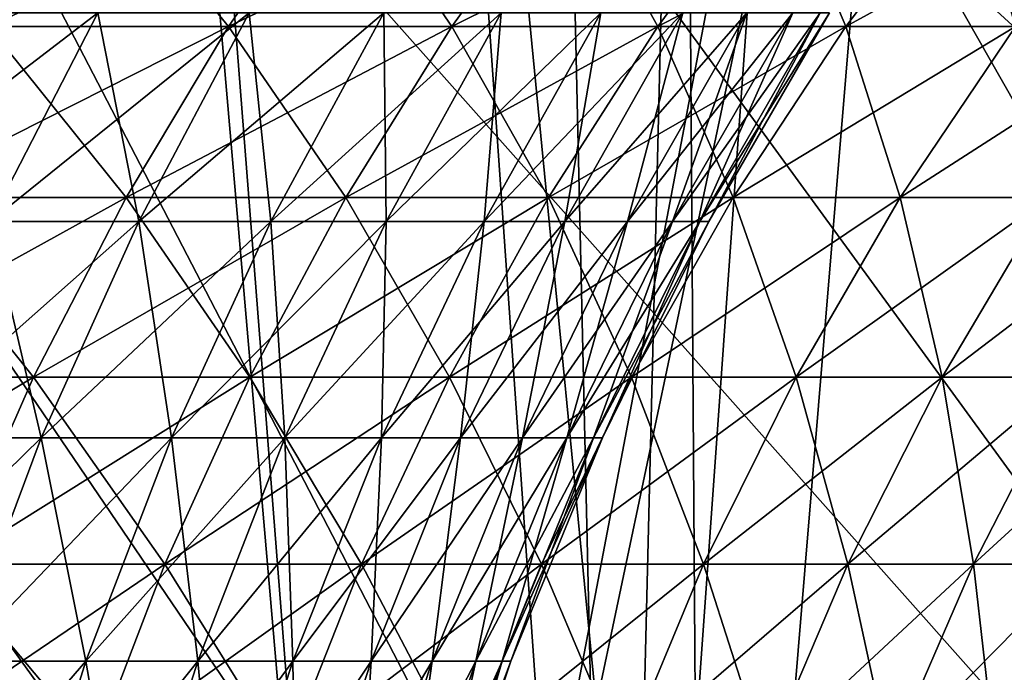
# Model space of a CAD drawing. Header units: millimetres. Extents: x -168 to 168, y -59 to 34.
# Tile 321 of 494: x 30 to 35, y -18 to -15. Entities that reach past the tile are written whole.
import ezdxf

# ---------------------------------------------------------------- set-up
doc = ezdxf.new("R2010")
doc.units = ezdxf.units.MM
doc.header["$LTSCALE"] = 33.374815
for name, color, linetype in [('2', 7, 'CONTINUOUS'), ('23', 7, 'CONTINUOUS'), ('24', 7, 'CONTINUOUS'), ('25', 7, 'CONTINUOUS'), ('26', 7, 'CONTINUOUS'), ('3', 7, 'CONTINUOUS'), ('33', 7, 'CONTINUOUS'), ('34', 7, 'CONTINUOUS'), ('37', 7, 'CONTINUOUS'), ('38', 7, 'CONTINUOUS'), ('8', 7, 'CONTINUOUS')]:
    doc.layers.add(name, color=color, linetype=linetype)

msp = doc.modelspace()

# ---------------------------------------------------------------- linework, layer by layer
at = {"layer": '2', "color": 7, "linetype": 'Continuous', "true_color": 0xf5f5f5}
for points in [[(25.3167, -4.9554, 159.8435), (30.325, -4.9554, 158.9694), (26.8032, -23.5022, 159.7651), (25.3167, -4.9554, 159.8435)], [(26.8032, -23.5022, 159.7651), (30.325, -4.9554, 158.9694), (31.776, -23.5022, 158.8508), (26.8032, -23.5022, 159.7651)], [(30.325, -4.9554, 158.9694), (35.3034, -4.9554, 157.9384), (31.776, -23.5022, 158.8508), (30.325, -4.9554, 158.9694)], [(31.776, -23.5022, 158.8508), (35.3034, -4.9554, 157.9384), (36.7179, -23.5022, 157.7818), (31.776, -23.5022, 158.8508)]]:
    msp.add_3dface(points, dxfattribs=at)
at = {"layer": '23', "color": 3, "linetype": 'Continuous'}
for points in [[(29.1435, -14.1532, -25.6135), (30.4234, -14.1532, -24.0793), (28.6371, -14.9477, -25.1684), (29.1435, -14.1532, -25.6135)], [(28.6371, -14.9477, -25.1684), (30.4234, -14.1532, -24.0793), (29.8947, -14.9477, -23.6609), (28.6371, -14.9477, -25.1684)], [(30.4234, -14.1532, -24.0793), (31.6227, -14.1532, -22.4812), (29.8947, -14.9477, -23.6609), (30.4234, -14.1532, -24.0793)], [(29.8947, -14.9477, -23.6609), (31.6227, -14.1532, -22.4812), (31.0731, -14.9477, -22.0905), (29.8947, -14.9477, -23.6609)], [(31.0731, -14.9477, -22.0905), (32.738, -14.1532, -20.8235), (32.1691, -14.9477, -20.4617), (31.0731, -14.9477, -22.0905)], [(31.6227, -14.1532, -22.4812), (32.738, -14.1532, -20.8235), (31.0731, -14.9477, -22.0905), (31.6227, -14.1532, -22.4812)], [(32.1691, -14.9477, -20.4617), (33.7666, -14.1532, -19.1106), (33.1798, -14.9477, -18.7785), (32.1691, -14.9477, -20.4617)], [(32.738, -14.1532, -20.8235), (33.7666, -14.1532, -19.1106), (32.1691, -14.9477, -20.4617), (32.738, -14.1532, -20.8235)], [(33.1798, -14.9477, -18.7785), (34.7056, -14.1532, -17.347), (34.1025, -14.9477, -17.0455), (33.1798, -14.9477, -18.7785)], [(33.7666, -14.1532, -19.1106), (34.7056, -14.1532, -17.347), (33.1798, -14.9477, -18.7785), (33.7666, -14.1532, -19.1106)], [(34.1025, -14.9477, -17.0455), (35.5526, -14.1532, -15.5374), (34.9348, -14.9477, -15.2674), (34.1025, -14.9477, -17.0455)], [(34.7056, -14.1532, -17.347), (35.5526, -14.1532, -15.5374), (34.1025, -14.9477, -17.0455), (34.7056, -14.1532, -17.347)], [(29.4106, -15.7872, -23.2777), (31.0731, -14.9477, -22.0905), (30.5699, -15.7872, -21.7328), (29.4106, -15.7872, -23.2777)], [(29.8947, -14.9477, -23.6609), (31.0731, -14.9477, -22.0905), (29.4106, -15.7872, -23.2777), (29.8947, -14.9477, -23.6609)], [(30.5699, -15.7872, -21.7328), (32.1691, -14.9477, -20.4617), (31.6481, -15.7872, -20.1303), (30.5699, -15.7872, -21.7328)], [(31.0731, -14.9477, -22.0905), (32.1691, -14.9477, -20.4617), (30.5699, -15.7872, -21.7328), (31.0731, -14.9477, -22.0905)], [(31.6481, -15.7872, -20.1303), (33.1798, -14.9477, -18.7785), (32.6424, -15.7872, -18.4744), (31.6481, -15.7872, -20.1303)], [(32.1691, -14.9477, -20.4617), (33.1798, -14.9477, -18.7785), (31.6481, -15.7872, -20.1303), (32.1691, -14.9477, -20.4617)], [(32.6424, -15.7872, -18.4744), (34.1025, -14.9477, -17.0455), (33.5502, -15.7872, -16.7695), (32.6424, -15.7872, -18.4744)], [(33.1798, -14.9477, -18.7785), (34.1025, -14.9477, -17.0455), (32.6424, -15.7872, -18.4744), (33.1798, -14.9477, -18.7785)], [(34.1025, -14.9477, -17.0455), (34.9348, -14.9477, -15.2674), (33.5502, -15.7872, -16.7695), (34.1025, -14.9477, -17.0455)], [(33.5502, -15.7872, -16.7695), (34.9348, -14.9477, -15.2674), (34.369, -15.7872, -15.0201), (33.5502, -15.7872, -16.7695)], [(34.9348, -14.9477, -15.2674), (35.6744, -14.9477, -13.4487), (34.369, -15.7872, -15.0201), (34.9348, -14.9477, -15.2674)], [(34.369, -15.7872, -15.0201), (35.6744, -14.9477, -13.4487), (35.0966, -15.7872, -13.2309), (34.369, -15.7872, -15.0201)], [(28.9733, -16.6674, -22.9316), (30.5699, -15.7872, -21.7328), (30.1153, -16.6674, -21.4096), (28.9733, -16.6674, -22.9316)], [(29.4106, -15.7872, -23.2777), (30.5699, -15.7872, -21.7328), (28.9733, -16.6674, -22.9316), (29.4106, -15.7872, -23.2777)], [(30.1153, -16.6674, -21.4096), (31.6481, -15.7872, -20.1303), (31.1776, -16.6674, -19.831), (30.1153, -16.6674, -21.4096)], [(30.5699, -15.7872, -21.7328), (31.6481, -15.7872, -20.1303), (30.1153, -16.6674, -21.4096), (30.5699, -15.7872, -21.7328)], [(31.6481, -15.7872, -20.1303), (32.6424, -15.7872, -18.4744), (31.1776, -16.6674, -19.831), (31.6481, -15.7872, -20.1303)], [(31.1776, -16.6674, -19.831), (32.6424, -15.7872, -18.4744), (32.1571, -16.6674, -18.1997), (31.1776, -16.6674, -19.831)], [(32.6424, -15.7872, -18.4744), (33.5502, -15.7872, -16.7695), (32.1571, -16.6674, -18.1997), (32.6424, -15.7872, -18.4744)], [(32.1571, -16.6674, -18.1997), (33.5502, -15.7872, -16.7695), (33.0513, -16.6674, -16.5201), (32.1571, -16.6674, -18.1997)], [(33.0513, -16.6674, -16.5201), (34.369, -15.7872, -15.0201), (33.858, -16.6674, -14.7968), (33.0513, -16.6674, -16.5201)], [(33.5502, -15.7872, -16.7695), (34.369, -15.7872, -15.0201), (33.0513, -16.6674, -16.5201), (33.5502, -15.7872, -16.7695)], [(33.858, -16.6674, -14.7968), (35.0966, -15.7872, -13.2309), (34.5748, -16.6674, -13.0342), (33.858, -16.6674, -14.7968)], [(34.369, -15.7872, -15.0201), (35.0966, -15.7872, -13.2309), (33.858, -16.6674, -14.7968), (34.369, -15.7872, -15.0201)], [(34.5748, -16.6674, -13.0342), (35.7312, -15.7872, -11.4067), (35.1999, -16.6674, -11.2371), (34.5748, -16.6674, -13.0342)], [(35.0966, -15.7872, -13.2309), (35.7312, -15.7872, -11.4067), (34.5748, -16.6674, -13.0342), (35.0966, -15.7872, -13.2309)], [(28.585, -17.5843, -22.6242), (30.1153, -16.6674, -21.4096), (29.7117, -17.5843, -21.1227), (28.585, -17.5843, -22.6242)], [(28.9733, -16.6674, -22.9316), (30.1153, -16.6674, -21.4096), (28.585, -17.5843, -22.6242), (28.9733, -16.6674, -22.9316)], [(29.7117, -17.5843, -21.1227), (31.1776, -16.6674, -19.831), (30.7597, -17.5843, -19.5652), (29.7117, -17.5843, -21.1227)], [(30.1153, -16.6674, -21.4096), (31.1776, -16.6674, -19.831), (29.7117, -17.5843, -21.1227), (30.1153, -16.6674, -21.4096)], [(30.7597, -17.5843, -19.5652), (32.1571, -16.6674, -18.1997), (31.7261, -17.5843, -17.9558), (30.7597, -17.5843, -19.5652)], [(31.1776, -16.6674, -19.831), (32.1571, -16.6674, -18.1997), (30.7597, -17.5843, -19.5652), (31.1776, -16.6674, -19.831)], [(31.7261, -17.5843, -17.9558), (33.0513, -16.6674, -16.5201), (32.6084, -17.5843, -16.2987), (31.7261, -17.5843, -17.9558)], [(32.1571, -16.6674, -18.1997), (33.0513, -16.6674, -16.5201), (31.7261, -17.5843, -17.9558), (32.1571, -16.6674, -18.1997)], [(32.6084, -17.5843, -16.2987), (33.858, -16.6674, -14.7968), (33.4042, -17.5843, -14.5985), (32.6084, -17.5843, -16.2987)], [(33.0513, -16.6674, -16.5201), (33.858, -16.6674, -14.7968), (32.6084, -17.5843, -16.2987), (33.0513, -16.6674, -16.5201)], [(33.4042, -17.5843, -14.5985), (34.5748, -16.6674, -13.0342), (34.1114, -17.5843, -12.8595), (33.4042, -17.5843, -14.5985)], [(33.858, -16.6674, -14.7968), (34.5748, -16.6674, -13.0342), (33.4042, -17.5843, -14.5985), (33.858, -16.6674, -14.7968)], [(34.1114, -17.5843, -12.8595), (35.1999, -16.6674, -11.2371), (34.7282, -17.5843, -11.0865), (34.1114, -17.5843, -12.8595)], [(34.5748, -16.6674, -13.0342), (35.1999, -16.6674, -11.2371), (34.1114, -17.5843, -12.8595), (34.5748, -16.6674, -13.0342)], [(34.7282, -17.5843, -11.0865), (35.7317, -16.6674, -9.4101), (35.2528, -17.5843, -9.284), (34.7282, -17.5843, -11.0865)], [(35.1999, -16.6674, -11.2371), (35.7317, -16.6674, -9.4101), (34.7282, -17.5843, -11.0865), (35.1999, -16.6674, -11.2371)], [(29.361, -18.5334, -20.8733), (30.7597, -17.5843, -19.5652), (30.3966, -18.5334, -19.3342), (29.361, -18.5334, -20.8733)], [(29.7117, -17.5843, -21.1227), (30.7597, -17.5843, -19.5652), (29.361, -18.5334, -20.8733), (29.7117, -17.5843, -21.1227)], [(30.3966, -18.5334, -19.3342), (31.7261, -17.5843, -17.9558), (31.3516, -18.5334, -17.7438), (30.3966, -18.5334, -19.3342)], [(30.7597, -17.5843, -19.5652), (31.7261, -17.5843, -17.9558), (30.3966, -18.5334, -19.3342), (30.7597, -17.5843, -19.5652)], [(31.3516, -18.5334, -17.7438), (32.6084, -17.5843, -16.2987), (32.2234, -18.5334, -16.1063), (31.3516, -18.5334, -17.7438)], [(31.7261, -17.5843, -17.9558), (32.6084, -17.5843, -16.2987), (31.3516, -18.5334, -17.7438), (31.7261, -17.5843, -17.9558)], [(32.2234, -18.5334, -16.1063), (33.4042, -17.5843, -14.5985), (33.0098, -18.5334, -14.4261), (32.2234, -18.5334, -16.1063)], [(32.6084, -17.5843, -16.2987), (33.4042, -17.5843, -14.5985), (32.2234, -18.5334, -16.1063), (32.6084, -17.5843, -16.2987)], [(33.0098, -18.5334, -14.4261), (34.1114, -17.5843, -12.8595), (33.7087, -18.5334, -12.7077), (33.0098, -18.5334, -14.4261)], [(33.4042, -17.5843, -14.5985), (34.1114, -17.5843, -12.8595), (33.0098, -18.5334, -14.4261), (33.4042, -17.5843, -14.5985)], [(33.7087, -18.5334, -12.7077), (34.7282, -17.5843, -11.0865), (34.3182, -18.5334, -10.9556), (33.7087, -18.5334, -12.7077)], [(34.1114, -17.5843, -12.8595), (34.7282, -17.5843, -11.0865), (33.7087, -18.5334, -12.7077), (34.1114, -17.5843, -12.8595)], [(34.3182, -18.5334, -10.9556), (35.2528, -17.5843, -9.284), (34.8367, -18.5334, -9.1744), (34.3182, -18.5334, -10.9556)], [(34.7282, -17.5843, -11.0865), (35.2528, -17.5843, -9.284), (34.3182, -18.5334, -10.9556), (34.7282, -17.5843, -11.0865)], [(34.8367, -18.5334, -9.1744), (35.684, -17.5843, -7.4569), (35.2627, -18.5334, -7.3689), (34.8367, -18.5334, -9.1744)], [(35.2528, -17.5843, -9.284), (35.684, -17.5843, -7.4569), (34.8367, -18.5334, -9.1744), (35.2528, -17.5843, -9.284)]]:
    msp.add_3dface(points, dxfattribs=at)
at = {"layer": '24', "color": 3, "linetype": 'Continuous'}
for points in [[(30.4234, -14.1532, 24.0793), (29.1435, -14.1532, 25.6135), (29.8947, -14.9477, 23.6609), (30.4234, -14.1532, 24.0793)], [(31.0731, -14.9477, 22.0905), (30.4234, -14.1532, 24.0793), (29.8947, -14.9477, 23.6609), (31.0731, -14.9477, 22.0905)], [(31.6227, -14.1532, 22.4812), (30.4234, -14.1532, 24.0793), (31.0731, -14.9477, 22.0905), (31.6227, -14.1532, 22.4812)], [(32.1691, -14.9477, 20.4617), (31.6227, -14.1532, 22.4812), (31.0731, -14.9477, 22.0905), (32.1691, -14.9477, 20.4617)], [(32.738, -14.1532, 20.8235), (31.6227, -14.1532, 22.4812), (32.1691, -14.9477, 20.4617), (32.738, -14.1532, 20.8235)], [(33.1798, -14.9477, 18.7785), (32.738, -14.1532, 20.8235), (32.1691, -14.9477, 20.4617), (33.1798, -14.9477, 18.7785)], [(33.7666, -14.1532, 19.1106), (32.738, -14.1532, 20.8235), (33.1798, -14.9477, 18.7785), (33.7666, -14.1532, 19.1106)], [(34.1025, -14.9477, 17.0455), (33.7666, -14.1532, 19.1106), (33.1798, -14.9477, 18.7785), (34.1025, -14.9477, 17.0455)], [(34.7056, -14.1532, 17.347), (33.7666, -14.1532, 19.1106), (34.1025, -14.9477, 17.0455), (34.7056, -14.1532, 17.347)], [(34.9348, -14.9477, 15.2674), (34.7056, -14.1532, 17.347), (34.1025, -14.9477, 17.0455), (34.9348, -14.9477, 15.2674)], [(35.5526, -14.1532, 15.5374), (34.7056, -14.1532, 17.347), (34.9348, -14.9477, 15.2674), (35.5526, -14.1532, 15.5374)], [(30.5699, -15.7872, 21.7328), (29.8947, -14.9477, 23.6609), (29.4106, -15.7872, 23.2777), (30.5699, -15.7872, 21.7328)], [(31.0731, -14.9477, 22.0905), (29.8947, -14.9477, 23.6609), (30.5699, -15.7872, 21.7328), (31.0731, -14.9477, 22.0905)], [(31.6481, -15.7872, 20.1303), (31.0731, -14.9477, 22.0905), (30.5699, -15.7872, 21.7328), (31.6481, -15.7872, 20.1303)], [(32.1691, -14.9477, 20.4617), (31.0731, -14.9477, 22.0905), (31.6481, -15.7872, 20.1303), (32.1691, -14.9477, 20.4617)], [(32.6424, -15.7872, 18.4744), (32.1691, -14.9477, 20.4617), (31.6481, -15.7872, 20.1303), (32.6424, -15.7872, 18.4744)], [(33.1798, -14.9477, 18.7785), (32.1691, -14.9477, 20.4617), (32.6424, -15.7872, 18.4744), (33.1798, -14.9477, 18.7785)], [(33.5502, -15.7872, 16.7695), (33.1798, -14.9477, 18.7785), (32.6424, -15.7872, 18.4744), (33.5502, -15.7872, 16.7695)], [(34.1025, -14.9477, 17.0455), (33.1798, -14.9477, 18.7785), (33.5502, -15.7872, 16.7695), (34.1025, -14.9477, 17.0455)], [(34.369, -15.7872, 15.0201), (34.1025, -14.9477, 17.0455), (33.5502, -15.7872, 16.7695), (34.369, -15.7872, 15.0201)], [(34.9348, -14.9477, 15.2674), (34.1025, -14.9477, 17.0455), (34.369, -15.7872, 15.0201), (34.9348, -14.9477, 15.2674)], [(35.0966, -15.7872, 13.2309), (34.9348, -14.9477, 15.2674), (34.369, -15.7872, 15.0201), (35.0966, -15.7872, 13.2309)], [(30.1153, -16.6674, 21.4096), (29.4106, -15.7872, 23.2777), (28.9733, -16.6674, 22.9316), (30.1153, -16.6674, 21.4096)], [(30.5699, -15.7872, 21.7328), (29.4106, -15.7872, 23.2777), (30.1153, -16.6674, 21.4096), (30.5699, -15.7872, 21.7328)], [(31.1776, -16.6674, 19.831), (30.5699, -15.7872, 21.7328), (30.1153, -16.6674, 21.4096), (31.1776, -16.6674, 19.831)], [(31.6481, -15.7872, 20.1303), (30.5699, -15.7872, 21.7328), (31.1776, -16.6674, 19.831), (31.6481, -15.7872, 20.1303)], [(32.1571, -16.6674, 18.1997), (31.6481, -15.7872, 20.1303), (31.1776, -16.6674, 19.831), (32.1571, -16.6674, 18.1997)], [(32.6424, -15.7872, 18.4744), (31.6481, -15.7872, 20.1303), (32.1571, -16.6674, 18.1997), (32.6424, -15.7872, 18.4744)], [(33.0513, -16.6674, 16.5201), (32.6424, -15.7872, 18.4744), (32.1571, -16.6674, 18.1997), (33.0513, -16.6674, 16.5201)], [(33.5502, -15.7872, 16.7695), (32.6424, -15.7872, 18.4744), (33.0513, -16.6674, 16.5201), (33.5502, -15.7872, 16.7695)], [(33.858, -16.6674, 14.7968), (33.5502, -15.7872, 16.7695), (33.0513, -16.6674, 16.5201), (33.858, -16.6674, 14.7968)], [(34.369, -15.7872, 15.0201), (33.5502, -15.7872, 16.7695), (33.858, -16.6674, 14.7968), (34.369, -15.7872, 15.0201)], [(34.5748, -16.6674, 13.0342), (34.369, -15.7872, 15.0201), (33.858, -16.6674, 14.7968), (34.5748, -16.6674, 13.0342)], [(35.0966, -15.7872, 13.2309), (34.369, -15.7872, 15.0201), (34.5748, -16.6674, 13.0342), (35.0966, -15.7872, 13.2309)], [(35.1999, -16.6674, 11.2371), (35.0966, -15.7872, 13.2309), (34.5748, -16.6674, 13.0342), (35.1999, -16.6674, 11.2371)], [(30.1153, -16.6674, 21.4096), (28.9733, -16.6674, 22.9316), (29.7117, -17.5843, 21.1227), (30.1153, -16.6674, 21.4096)], [(30.7597, -17.5843, 19.5652), (30.1153, -16.6674, 21.4096), (29.7117, -17.5843, 21.1227), (30.7597, -17.5843, 19.5652)], [(31.1776, -16.6674, 19.831), (30.1153, -16.6674, 21.4096), (30.7597, -17.5843, 19.5652), (31.1776, -16.6674, 19.831)], [(31.7261, -17.5843, 17.9558), (31.1776, -16.6674, 19.831), (30.7597, -17.5843, 19.5652), (31.7261, -17.5843, 17.9558)], [(32.1571, -16.6674, 18.1997), (31.1776, -16.6674, 19.831), (31.7261, -17.5843, 17.9558), (32.1571, -16.6674, 18.1997)], [(32.6084, -17.5843, 16.2987), (32.1571, -16.6674, 18.1997), (31.7261, -17.5843, 17.9558), (32.6084, -17.5843, 16.2987)], [(33.0513, -16.6674, 16.5201), (32.1571, -16.6674, 18.1997), (32.6084, -17.5843, 16.2987), (33.0513, -16.6674, 16.5201)], [(33.4042, -17.5843, 14.5985), (33.0513, -16.6674, 16.5201), (32.6084, -17.5843, 16.2987), (33.4042, -17.5843, 14.5985)], [(33.858, -16.6674, 14.7968), (33.0513, -16.6674, 16.5201), (33.4042, -17.5843, 14.5985), (33.858, -16.6674, 14.7968)], [(34.1114, -17.5843, 12.8595), (33.858, -16.6674, 14.7968), (33.4042, -17.5843, 14.5985), (34.1114, -17.5843, 12.8595)], [(34.5748, -16.6674, 13.0342), (33.858, -16.6674, 14.7968), (34.1114, -17.5843, 12.8595), (34.5748, -16.6674, 13.0342)], [(34.7282, -17.5843, 11.0865), (34.5748, -16.6674, 13.0342), (34.1114, -17.5843, 12.8595), (34.7282, -17.5843, 11.0865)], [(35.1999, -16.6674, 11.2371), (34.5748, -16.6674, 13.0342), (34.7282, -17.5843, 11.0865), (35.1999, -16.6674, 11.2371)], [(35.2528, -17.5843, 9.284), (35.1999, -16.6674, 11.2371), (34.7282, -17.5843, 11.0865), (35.2528, -17.5843, 9.284)], [(30.3966, -18.5334, 19.3342), (29.7117, -17.5843, 21.1227), (29.361, -18.5334, 20.8733), (30.3966, -18.5334, 19.3342)], [(30.7597, -17.5843, 19.5652), (29.7117, -17.5843, 21.1227), (30.3966, -18.5334, 19.3342), (30.7597, -17.5843, 19.5652)], [(31.3516, -18.5334, 17.7438), (30.7597, -17.5843, 19.5652), (30.3966, -18.5334, 19.3342), (31.3516, -18.5334, 17.7438)], [(31.7261, -17.5843, 17.9558), (30.7597, -17.5843, 19.5652), (31.3516, -18.5334, 17.7438), (31.7261, -17.5843, 17.9558)], [(32.2234, -18.5334, 16.1063), (31.7261, -17.5843, 17.9558), (31.3516, -18.5334, 17.7438), (32.2234, -18.5334, 16.1063)], [(32.6084, -17.5843, 16.2987), (31.7261, -17.5843, 17.9558), (32.2234, -18.5334, 16.1063), (32.6084, -17.5843, 16.2987)], [(33.0098, -18.5334, 14.4261), (32.6084, -17.5843, 16.2987), (32.2234, -18.5334, 16.1063), (33.0098, -18.5334, 14.4261)], [(33.4042, -17.5843, 14.5985), (32.6084, -17.5843, 16.2987), (33.0098, -18.5334, 14.4261), (33.4042, -17.5843, 14.5985)], [(33.7087, -18.5334, 12.7077), (33.4042, -17.5843, 14.5985), (33.0098, -18.5334, 14.4261), (33.7087, -18.5334, 12.7077)], [(34.1114, -17.5843, 12.8595), (33.4042, -17.5843, 14.5985), (33.7087, -18.5334, 12.7077), (34.1114, -17.5843, 12.8595)], [(34.3182, -18.5334, 10.9556), (34.1114, -17.5843, 12.8595), (33.7087, -18.5334, 12.7077), (34.3182, -18.5334, 10.9556)], [(34.7282, -17.5843, 11.0865), (34.1114, -17.5843, 12.8595), (34.3182, -18.5334, 10.9556), (34.7282, -17.5843, 11.0865)], [(34.8367, -18.5334, 9.1744), (34.7282, -17.5843, 11.0865), (34.3182, -18.5334, 10.9556), (34.8367, -18.5334, 9.1744)], [(35.2528, -17.5843, 9.284), (34.7282, -17.5843, 11.0865), (34.8367, -18.5334, 9.1744), (35.2528, -17.5843, 9.284)], [(35.2627, -18.5334, 7.3689), (35.2528, -17.5843, 9.284), (34.8367, -18.5334, 9.1744), (35.2627, -18.5334, 7.3689)]]:
    msp.add_3dface(points, dxfattribs=at)
at = {"layer": '25', "color": 7, "linetype": 'Continuous', "true_color": 0xf5f5f5}
for points in [[(30.4321, -14.8807, -15.211), (29.6087, -14.8807, -16.7574), (29.9023, -15.9046, -14.9462), (30.4321, -14.8807, -15.211)], [(30.6321, -15.9046, -13.387), (30.4321, -14.8807, -15.211), (29.9023, -15.9046, -14.9462), (30.6321, -15.9046, -13.387)], [(31.1748, -14.8807, -13.6242), (30.4321, -14.8807, -15.211), (30.6321, -15.9046, -13.387), (31.1748, -14.8807, -13.6242)], [(31.2806, -15.9046, -11.7924), (31.1748, -14.8807, -13.6242), (30.6321, -15.9046, -13.387), (31.2806, -15.9046, -11.7924)], [(31.8348, -14.8807, -12.0013), (31.1748, -14.8807, -13.6242), (31.2806, -15.9046, -11.7924), (31.8348, -14.8807, -12.0013)], [(31.8462, -15.9046, -10.1664), (31.8348, -14.8807, -12.0013), (31.2806, -15.9046, -11.7924), (31.8462, -15.9046, -10.1664)], [(32.4104, -14.8807, -10.3465), (31.8348, -14.8807, -12.0013), (31.8462, -15.9046, -10.1664), (32.4104, -14.8807, -10.3465)], [(32.3273, -15.9046, -8.5135), (32.4104, -14.8807, -10.3465), (31.8462, -15.9046, -10.1664), (32.3273, -15.9046, -8.5135)], [(32.7227, -15.9046, -6.8381), (32.9001, -14.8807, -8.6644), (32.3273, -15.9046, -8.5135), (32.7227, -15.9046, -6.8381)], [(32.9001, -14.8807, -8.6644), (32.4104, -14.8807, -10.3465), (32.3273, -15.9046, -8.5135), (32.9001, -14.8807, -8.6644)], [(33.0314, -15.9046, -5.1445), (33.3025, -14.8807, -6.9592), (32.7227, -15.9046, -6.8381), (33.0314, -15.9046, -5.1445)], [(33.3025, -14.8807, -6.9592), (32.9001, -14.8807, -8.6644), (32.7227, -15.9046, -6.8381), (33.3025, -14.8807, -6.9592)], [(33.2524, -15.9046, -3.4373), (33.6166, -14.8807, -5.2356), (33.0314, -15.9046, -5.1445), (33.2524, -15.9046, -3.4373)], [(33.6166, -14.8807, -5.2356), (33.3025, -14.8807, -6.9592), (33.0314, -15.9046, -5.1445), (33.6166, -14.8807, -5.2356)], [(33.3853, -15.9046, -1.7209), (33.8415, -14.8807, -3.4982), (33.2524, -15.9046, -3.4373), (33.3853, -15.9046, -1.7209)], [(33.8415, -14.8807, -3.4982), (33.6166, -14.8807, -5.2356), (33.2524, -15.9046, -3.4373), (33.8415, -14.8807, -3.4982)], [(33.4296, -15.9046), (33.9767, -14.8807, -1.7514), (33.3853, -15.9046, -1.7209), (33.4296, -15.9046)], [(33.9767, -14.8807, -1.7514), (33.8415, -14.8807, -3.4982), (33.3853, -15.9046, -1.7209), (33.9767, -14.8807, -1.7514)], [(34.0218, -14.8807), (33.9767, -14.8807, -1.7514), (33.4296, -15.9046), (34.0218, -14.8807)], [(30.154, -16.9661, -13.1781), (29.9023, -15.9046, -14.9462), (29.4356, -16.9661, -14.7129), (30.154, -16.9661, -13.1781)], [(30.6321, -15.9046, -13.387), (29.9023, -15.9046, -14.9462), (30.154, -16.9661, -13.1781), (30.6321, -15.9046, -13.387)], [(30.7924, -16.9661, -11.6083), (30.6321, -15.9046, -13.387), (30.154, -16.9661, -13.1781), (30.7924, -16.9661, -11.6083)], [(31.2806, -15.9046, -11.7924), (30.6321, -15.9046, -13.387), (30.7924, -16.9661, -11.6083), (31.2806, -15.9046, -11.7924)], [(31.3492, -16.9661, -10.0078), (31.2806, -15.9046, -11.7924), (30.7924, -16.9661, -11.6083), (31.3492, -16.9661, -10.0078)], [(31.8462, -15.9046, -10.1664), (31.2806, -15.9046, -11.7924), (31.3492, -16.9661, -10.0078), (31.8462, -15.9046, -10.1664)], [(31.8228, -16.9661, -8.3807), (31.8462, -15.9046, -10.1664), (31.3492, -16.9661, -10.0078), (31.8228, -16.9661, -8.3807)], [(32.212, -16.9661, -6.7314), (32.3273, -15.9046, -8.5135), (31.8228, -16.9661, -8.3807), (32.212, -16.9661, -6.7314)], [(32.3273, -15.9046, -8.5135), (31.8462, -15.9046, -10.1664), (31.8228, -16.9661, -8.3807), (32.3273, -15.9046, -8.5135)], [(32.5158, -16.9661, -5.0642), (32.7227, -15.9046, -6.8381), (32.212, -16.9661, -6.7314), (32.5158, -16.9661, -5.0642)], [(32.7227, -15.9046, -6.8381), (32.3273, -15.9046, -8.5135), (32.212, -16.9661, -6.7314), (32.7227, -15.9046, -6.8381)], [(32.7334, -16.9661, -3.3836), (33.0314, -15.9046, -5.1445), (32.5158, -16.9661, -5.0642), (32.7334, -16.9661, -3.3836)], [(33.0314, -15.9046, -5.1445), (32.7227, -15.9046, -6.8381), (32.5158, -16.9661, -5.0642), (33.0314, -15.9046, -5.1445)], [(32.8642, -16.9661, -1.6941), (33.2524, -15.9046, -3.4373), (32.7334, -16.9661, -3.3836), (32.8642, -16.9661, -1.6941)], [(33.2524, -15.9046, -3.4373), (33.0314, -15.9046, -5.1445), (32.7334, -16.9661, -3.3836), (33.2524, -15.9046, -3.4373)], [(32.9078, -16.9661), (33.3853, -15.9046, -1.7209), (32.8642, -16.9661, -1.6941), (32.9078, -16.9661)], [(33.3853, -15.9046, -1.7209), (33.2524, -15.9046, -3.4373), (32.8642, -16.9661, -1.6941), (33.3853, -15.9046, -1.7209)], [(33.4296, -15.9046), (33.3853, -15.9046, -1.7209), (32.9078, -16.9661), (33.4296, -15.9046)], [(30.154, -16.9661, -13.1781), (29.4356, -16.9661, -14.7129), (29.7427, -18.0605, -12.9983), (30.154, -16.9661, -13.1781)], [(30.3724, -18.0605, -11.45), (30.154, -16.9661, -13.1781), (29.7427, -18.0605, -12.9983), (30.3724, -18.0605, -11.45)], [(30.7924, -16.9661, -11.6083), (30.154, -16.9661, -13.1781), (30.3724, -18.0605, -11.45), (30.7924, -16.9661, -11.6083)], [(30.9216, -18.0605, -9.8713), (30.7924, -16.9661, -11.6083), (30.3724, -18.0605, -11.45), (30.9216, -18.0605, -9.8713)], [(31.3492, -16.9661, -10.0078), (30.7924, -16.9661, -11.6083), (30.9216, -18.0605, -9.8713), (31.3492, -16.9661, -10.0078)], [(31.3888, -18.0605, -8.2664), (31.3492, -16.9661, -10.0078), (30.9216, -18.0605, -9.8713), (31.3888, -18.0605, -8.2664)], [(31.8228, -16.9661, -8.3807), (31.3492, -16.9661, -10.0078), (31.3888, -18.0605, -8.2664), (31.8228, -16.9661, -8.3807)], [(31.7727, -18.0605, -6.6396), (31.8228, -16.9661, -8.3807), (31.3888, -18.0605, -8.2664), (31.7727, -18.0605, -6.6396)], [(32.212, -16.9661, -6.7314), (31.8228, -16.9661, -8.3807), (31.7727, -18.0605, -6.6396), (32.212, -16.9661, -6.7314)], [(32.0723, -18.0605, -4.9951), (32.212, -16.9661, -6.7314), (31.7727, -18.0605, -6.6396), (32.0723, -18.0605, -4.9951)], [(32.287, -18.0605, -3.3375), (32.5158, -16.9661, -5.0642), (32.0723, -18.0605, -4.9951), (32.287, -18.0605, -3.3375)], [(32.5158, -16.9661, -5.0642), (32.212, -16.9661, -6.7314), (32.0723, -18.0605, -4.9951), (32.5158, -16.9661, -5.0642)], [(32.416, -18.0605, -1.6709), (32.7334, -16.9661, -3.3836), (32.287, -18.0605, -3.3375), (32.416, -18.0605, -1.6709)], [(32.7334, -16.9661, -3.3836), (32.5158, -16.9661, -5.0642), (32.287, -18.0605, -3.3375), (32.7334, -16.9661, -3.3836)], [(32.459, -18.0605), (32.8642, -16.9661, -1.6941), (32.416, -18.0605, -1.6709), (32.459, -18.0605)], [(32.8642, -16.9661, -1.6941), (32.7334, -16.9661, -3.3836), (32.416, -18.0605, -1.6709), (32.8642, -16.9661, -1.6941)], [(32.9078, -16.9661), (32.8642, -16.9661, -1.6941), (32.459, -18.0605), (32.9078, -16.9661)], [(30.3724, -18.0605, -11.45), (29.7427, -18.0605, -12.9983), (30.0226, -19.1827, -11.3181), (30.3724, -18.0605, -11.45)], [(30.5654, -19.1827, -9.7576), (30.3724, -18.0605, -11.45), (30.0226, -19.1827, -11.3181), (30.5654, -19.1827, -9.7576)], [(30.9216, -18.0605, -9.8713), (30.3724, -18.0605, -11.45), (30.5654, -19.1827, -9.7576), (30.9216, -18.0605, -9.8713)], [(31.0272, -19.1827, -8.1712), (30.9216, -18.0605, -9.8713), (30.5654, -19.1827, -9.7576), (31.0272, -19.1827, -8.1712)], [(31.3888, -18.0605, -8.2664), (30.9216, -18.0605, -9.8713), (31.0272, -19.1827, -8.1712), (31.3888, -18.0605, -8.2664)], [(31.4067, -19.1827, -6.5631), (31.3888, -18.0605, -8.2664), (31.0272, -19.1827, -8.1712), (31.4067, -19.1827, -6.5631)], [(31.7727, -18.0605, -6.6396), (31.3888, -18.0605, -8.2664), (31.4067, -19.1827, -6.5631), (31.7727, -18.0605, -6.6396)], [(31.7029, -19.1827, -4.9376), (31.7727, -18.0605, -6.6396), (31.4067, -19.1827, -6.5631), (31.7029, -19.1827, -4.9376)], [(32.0723, -18.0605, -4.9951), (31.7727, -18.0605, -6.6396), (31.7029, -19.1827, -4.9376), (32.0723, -18.0605, -4.9951)], [(31.9151, -19.1827, -3.299), (32.0723, -18.0605, -4.9951), (31.7029, -19.1827, -4.9376), (31.9151, -19.1827, -3.299)], [(32.0426, -19.1827, -1.6517), (32.287, -18.0605, -3.3375), (31.9151, -19.1827, -3.299), (32.0426, -19.1827, -1.6517)], [(32.287, -18.0605, -3.3375), (32.0723, -18.0605, -4.9951), (31.9151, -19.1827, -3.299), (32.287, -18.0605, -3.3375)], [(32.0851, -19.1827), (32.416, -18.0605, -1.6709), (32.0426, -19.1827, -1.6517), (32.0851, -19.1827)], [(32.416, -18.0605, -1.6709), (32.287, -18.0605, -3.3375), (32.0426, -19.1827, -1.6517), (32.416, -18.0605, -1.6709)], [(32.459, -18.0605), (32.416, -18.0605, -1.6709), (32.0851, -19.1827), (32.459, -18.0605)]]:
    msp.add_3dface(points, dxfattribs=at)
at = {"layer": '26', "color": 7, "linetype": 'Continuous', "true_color": 0xf5f5f5}
for points in [[(29.0933, -15.9046, 16.4657), (30.4321, -14.8807, 15.211), (29.9023, -15.9046, 14.9462), (29.0933, -15.9046, 16.4657)], [(29.6087, -14.8807, 16.7574), (30.4321, -14.8807, 15.211), (29.0933, -15.9046, 16.4657), (29.6087, -14.8807, 16.7574)], [(29.9023, -15.9046, 14.9462), (31.1748, -14.8807, 13.6242), (30.6321, -15.9046, 13.387), (29.9023, -15.9046, 14.9462)], [(30.4321, -14.8807, 15.211), (31.1748, -14.8807, 13.6242), (29.9023, -15.9046, 14.9462), (30.4321, -14.8807, 15.211)], [(30.6321, -15.9046, 13.387), (31.8348, -14.8807, 12.0013), (31.2806, -15.9046, 11.7924), (30.6321, -15.9046, 13.387)], [(31.1748, -14.8807, 13.6242), (31.8348, -14.8807, 12.0013), (30.6321, -15.9046, 13.387), (31.1748, -14.8807, 13.6242)], [(31.2806, -15.9046, 11.7924), (32.4104, -14.8807, 10.3465), (31.8462, -15.9046, 10.1664), (31.2806, -15.9046, 11.7924)], [(31.8348, -14.8807, 12.0013), (32.4104, -14.8807, 10.3465), (31.2806, -15.9046, 11.7924), (31.8348, -14.8807, 12.0013)], [(31.8462, -15.9046, 10.1664), (32.9001, -14.8807, 8.6644), (32.3273, -15.9046, 8.5135), (31.8462, -15.9046, 10.1664)], [(32.4104, -14.8807, 10.3465), (32.9001, -14.8807, 8.6644), (31.8462, -15.9046, 10.1664), (32.4104, -14.8807, 10.3465)], [(32.9001, -14.8807, 8.6644), (33.3025, -14.8807, 6.9592), (32.3273, -15.9046, 8.5135), (32.9001, -14.8807, 8.6644)], [(32.3273, -15.9046, 8.5135), (33.3025, -14.8807, 6.9592), (32.7227, -15.9046, 6.8381), (32.3273, -15.9046, 8.5135)], [(33.3025, -14.8807, 6.9592), (33.6166, -14.8807, 5.2356), (32.7227, -15.9046, 6.8381), (33.3025, -14.8807, 6.9592)], [(32.7227, -15.9046, 6.8381), (33.6166, -14.8807, 5.2356), (33.0314, -15.9046, 5.1445), (32.7227, -15.9046, 6.8381)], [(33.0314, -15.9046, 5.1445), (33.8415, -14.8807, 3.4982), (33.2524, -15.9046, 3.4373), (33.0314, -15.9046, 5.1445)], [(33.6166, -14.8807, 5.2356), (33.8415, -14.8807, 3.4982), (33.0314, -15.9046, 5.1445), (33.6166, -14.8807, 5.2356)], [(33.2524, -15.9046, 3.4373), (33.9767, -14.8807, 1.7514), (33.3853, -15.9046, 1.7209), (33.2524, -15.9046, 3.4373)], [(33.8415, -14.8807, 3.4982), (33.9767, -14.8807, 1.7514), (33.2524, -15.9046, 3.4373), (33.8415, -14.8807, 3.4982)], [(34.0218, -14.8807), (33.4296, -15.9046), (33.3853, -15.9046, 1.7209), (34.0218, -14.8807)], [(33.9767, -14.8807, 1.7514), (34.0218, -14.8807), (33.3853, -15.9046, 1.7209), (33.9767, -14.8807, 1.7514)], [(29.4356, -16.9661, 14.7129), (30.6321, -15.9046, 13.387), (30.154, -16.9661, 13.1781), (29.4356, -16.9661, 14.7129)], [(29.9023, -15.9046, 14.9462), (30.6321, -15.9046, 13.387), (29.4356, -16.9661, 14.7129), (29.9023, -15.9046, 14.9462)], [(30.154, -16.9661, 13.1781), (31.2806, -15.9046, 11.7924), (30.7924, -16.9661, 11.6083), (30.154, -16.9661, 13.1781)], [(30.6321, -15.9046, 13.387), (31.2806, -15.9046, 11.7924), (30.154, -16.9661, 13.1781), (30.6321, -15.9046, 13.387)], [(30.7924, -16.9661, 11.6083), (31.8462, -15.9046, 10.1664), (31.3492, -16.9661, 10.0078), (30.7924, -16.9661, 11.6083)], [(31.2806, -15.9046, 11.7924), (31.8462, -15.9046, 10.1664), (30.7924, -16.9661, 11.6083), (31.2806, -15.9046, 11.7924)], [(31.3492, -16.9661, 10.0078), (32.3273, -15.9046, 8.5135), (31.8228, -16.9661, 8.3807), (31.3492, -16.9661, 10.0078)], [(31.8462, -15.9046, 10.1664), (32.3273, -15.9046, 8.5135), (31.3492, -16.9661, 10.0078), (31.8462, -15.9046, 10.1664)], [(32.3273, -15.9046, 8.5135), (32.7227, -15.9046, 6.8381), (31.8228, -16.9661, 8.3807), (32.3273, -15.9046, 8.5135)], [(31.8228, -16.9661, 8.3807), (32.7227, -15.9046, 6.8381), (32.212, -16.9661, 6.7314), (31.8228, -16.9661, 8.3807)], [(32.7227, -15.9046, 6.8381), (33.0314, -15.9046, 5.1445), (32.212, -16.9661, 6.7314), (32.7227, -15.9046, 6.8381)], [(32.212, -16.9661, 6.7314), (33.0314, -15.9046, 5.1445), (32.5158, -16.9661, 5.0642), (32.212, -16.9661, 6.7314)], [(32.5158, -16.9661, 5.0642), (33.2524, -15.9046, 3.4373), (32.7334, -16.9661, 3.3836), (32.5158, -16.9661, 5.0642)], [(33.0314, -15.9046, 5.1445), (33.2524, -15.9046, 3.4373), (32.5158, -16.9661, 5.0642), (33.0314, -15.9046, 5.1445)], [(32.7334, -16.9661, 3.3836), (33.3853, -15.9046, 1.7209), (32.8642, -16.9661, 1.6941), (32.7334, -16.9661, 3.3836)], [(33.2524, -15.9046, 3.4373), (33.3853, -15.9046, 1.7209), (32.7334, -16.9661, 3.3836), (33.2524, -15.9046, 3.4373)], [(33.3853, -15.9046, 1.7209), (33.4296, -15.9046), (32.8642, -16.9661, 1.6941), (33.3853, -15.9046, 1.7209)], [(33.4296, -15.9046), (32.9078, -16.9661), (32.8642, -16.9661, 1.6941), (33.4296, -15.9046)], [(29.4356, -16.9661, 14.7129), (30.154, -16.9661, 13.1781), (29.0342, -18.0605, 14.5122), (29.4356, -16.9661, 14.7129)], [(29.0342, -18.0605, 14.5122), (30.154, -16.9661, 13.1781), (29.7427, -18.0605, 12.9983), (29.0342, -18.0605, 14.5122)], [(30.154, -16.9661, 13.1781), (30.7924, -16.9661, 11.6083), (29.7427, -18.0605, 12.9983), (30.154, -16.9661, 13.1781)], [(29.7427, -18.0605, 12.9983), (30.7924, -16.9661, 11.6083), (30.3724, -18.0605, 11.45), (29.7427, -18.0605, 12.9983)], [(30.7924, -16.9661, 11.6083), (31.3492, -16.9661, 10.0078), (30.3724, -18.0605, 11.45), (30.7924, -16.9661, 11.6083)], [(30.3724, -18.0605, 11.45), (31.3492, -16.9661, 10.0078), (30.9216, -18.0605, 9.8713), (30.3724, -18.0605, 11.45)], [(30.9216, -18.0605, 9.8713), (31.8228, -16.9661, 8.3807), (31.3888, -18.0605, 8.2664), (30.9216, -18.0605, 9.8713)], [(31.3492, -16.9661, 10.0078), (31.8228, -16.9661, 8.3807), (30.9216, -18.0605, 9.8713), (31.3492, -16.9661, 10.0078)], [(31.3888, -18.0605, 8.2664), (32.212, -16.9661, 6.7314), (31.7727, -18.0605, 6.6396), (31.3888, -18.0605, 8.2664)], [(31.8228, -16.9661, 8.3807), (32.212, -16.9661, 6.7314), (31.3888, -18.0605, 8.2664), (31.8228, -16.9661, 8.3807)], [(32.212, -16.9661, 6.7314), (32.5158, -16.9661, 5.0642), (31.7727, -18.0605, 6.6396), (32.212, -16.9661, 6.7314)], [(31.7727, -18.0605, 6.6396), (32.5158, -16.9661, 5.0642), (32.0723, -18.0605, 4.9951), (31.7727, -18.0605, 6.6396)], [(32.5158, -16.9661, 5.0642), (32.7334, -16.9661, 3.3836), (32.0723, -18.0605, 4.9951), (32.5158, -16.9661, 5.0642)], [(32.0723, -18.0605, 4.9951), (32.7334, -16.9661, 3.3836), (32.287, -18.0605, 3.3375), (32.0723, -18.0605, 4.9951)], [(32.7334, -16.9661, 3.3836), (32.8642, -16.9661, 1.6941), (32.287, -18.0605, 3.3375), (32.7334, -16.9661, 3.3836)], [(32.287, -18.0605, 3.3375), (32.8642, -16.9661, 1.6941), (32.416, -18.0605, 1.6709), (32.287, -18.0605, 3.3375)], [(32.9078, -16.9661), (32.459, -18.0605), (32.416, -18.0605, 1.6709), (32.9078, -16.9661)], [(32.8642, -16.9661, 1.6941), (32.9078, -16.9661), (32.416, -18.0605, 1.6709), (32.8642, -16.9661, 1.6941)], [(29.7427, -18.0605, 12.9983), (30.3724, -18.0605, 11.45), (29.4001, -19.1827, 12.8486), (29.7427, -18.0605, 12.9983)], [(29.4001, -19.1827, 12.8486), (30.3724, -18.0605, 11.45), (30.0226, -19.1827, 11.3181), (29.4001, -19.1827, 12.8486)], [(30.3724, -18.0605, 11.45), (30.9216, -18.0605, 9.8713), (30.0226, -19.1827, 11.3181), (30.3724, -18.0605, 11.45)], [(30.0226, -19.1827, 11.3181), (30.9216, -18.0605, 9.8713), (30.5654, -19.1827, 9.7576), (30.0226, -19.1827, 11.3181)], [(30.9216, -18.0605, 9.8713), (31.3888, -18.0605, 8.2664), (30.5654, -19.1827, 9.7576), (30.9216, -18.0605, 9.8713)], [(30.5654, -19.1827, 9.7576), (31.3888, -18.0605, 8.2664), (31.0272, -19.1827, 8.1712), (30.5654, -19.1827, 9.7576)], [(31.3888, -18.0605, 8.2664), (31.7727, -18.0605, 6.6396), (31.0272, -19.1827, 8.1712), (31.3888, -18.0605, 8.2664)], [(31.0272, -19.1827, 8.1712), (31.7727, -18.0605, 6.6396), (31.4067, -19.1827, 6.5631), (31.0272, -19.1827, 8.1712)], [(31.4067, -19.1827, 6.5631), (32.0723, -18.0605, 4.9951), (31.7029, -19.1827, 4.9376), (31.4067, -19.1827, 6.5631)], [(31.7727, -18.0605, 6.6396), (32.0723, -18.0605, 4.9951), (31.4067, -19.1827, 6.5631), (31.7727, -18.0605, 6.6396)], [(31.7029, -19.1827, 4.9376), (32.287, -18.0605, 3.3375), (31.9151, -19.1827, 3.299), (31.7029, -19.1827, 4.9376)], [(32.0723, -18.0605, 4.9951), (32.287, -18.0605, 3.3375), (31.7029, -19.1827, 4.9376), (32.0723, -18.0605, 4.9951)], [(32.287, -18.0605, 3.3375), (32.416, -18.0605, 1.6709), (31.9151, -19.1827, 3.299), (32.287, -18.0605, 3.3375)], [(31.9151, -19.1827, 3.299), (32.416, -18.0605, 1.6709), (32.0426, -19.1827, 1.6517), (31.9151, -19.1827, 3.299)], [(32.459, -18.0605), (32.0851, -19.1827), (32.0426, -19.1827, 1.6517), (32.459, -18.0605)], [(32.416, -18.0605, 1.6709), (32.459, -18.0605), (32.0426, -19.1827, 1.6517), (32.416, -18.0605, 1.6709)]]:
    msp.add_3dface(points, dxfattribs=at)
at = {"layer": '3', "color": 7, "linetype": 'Continuous', "true_color": 0xf5f5f5}
for points in [[(30.3273, -6.75, -158.9849), (25.3185, -6.75, -159.8591), (26.8032, -23.5022, -159.7651), (30.3273, -6.75, -158.9849)], [(31.776, -23.5022, -158.8508), (30.3273, -6.75, -158.9849), (26.8032, -23.5022, -159.7651), (31.776, -23.5022, -158.8508)], [(35.3061, -6.75, -157.9539), (30.3273, -6.75, -158.9849), (31.776, -23.5022, -158.8508), (35.3061, -6.75, -157.9539)], [(36.7179, -23.5022, -157.7818), (35.3061, -6.75, -157.9539), (31.776, -23.5022, -158.8508), (36.7179, -23.5022, -157.7818)]]:
    msp.add_3dface(points, dxfattribs=at)
at = {"layer": '33', "color": 3, "linetype": 'Continuous'}
for points in [[(28.3157, -23.643, 165.5512), (33.4004, -23.643, 164.6007), (27.9888, 31.8789, 163.6401), (28.3157, -23.643, 165.5512)], [(27.9888, 31.8789, 163.6401), (33.4004, -23.643, 164.6007), (33.0148, 31.8789, 162.7006), (27.9888, 31.8789, 163.6401)], [(33.4004, -23.643, 164.6007), (38.4535, -23.643, 163.4941), (33.0148, 31.8789, 162.7006), (33.4004, -23.643, 164.6007)], [(33.0148, 31.8789, 162.7006), (38.4535, -23.643, 163.4941), (38.0096, 31.8789, 161.6067), (33.0148, 31.8789, 162.7006)]]:
    msp.add_3dface(points, dxfattribs=at)
at = {"layer": '34', "color": 3, "linetype": 'Continuous'}
for points in [[(33.0148, 31.8789, -162.7006), (28.3157, -23.643, -165.5512), (27.9888, 31.8789, -163.6401), (33.0148, 31.8789, -162.7006)], [(33.4004, -23.643, -164.6007), (28.3157, -23.643, -165.5512), (33.0148, 31.8789, -162.7006), (33.4004, -23.643, -164.6007)], [(38.0096, 31.8789, -161.6067), (33.4004, -23.643, -164.6007), (33.0148, 31.8789, -162.7006), (38.0096, 31.8789, -161.6067)], [(38.4535, -23.643, -163.4941), (33.4004, -23.643, -164.6007), (38.0096, 31.8789, -161.6067), (38.4535, -23.643, -163.4941)]]:
    msp.add_3dface(points, dxfattribs=at)
at = {"layer": '37', "color": 7, "linetype": 'Continuous', "true_color": 0xf5f5f5}
for points in [[(27.9573, -23.85, -163.4561), (32.9776, -23.85, -162.5176), (29.2537, 29.2893, -161.8152), (27.9573, -23.85, -163.4561)], [(29.2537, 29.2893, -161.8152), (32.9776, -23.85, -162.5176), (34.272, 29.2893, -160.8271), (29.2537, 29.2893, -161.8152)], [(32.9776, -23.85, -162.5176), (37.9668, -23.85, -161.425), (34.272, 29.2893, -160.8271), (32.9776, -23.85, -162.5176)], [(34.272, 29.2893, -160.8271), (37.9668, -23.85, -161.425), (39.2571, 29.2893, -159.6835), (34.272, 29.2893, -160.8271)]]:
    msp.add_3dface(points, dxfattribs=at)
at = {"layer": '38', "color": 7, "linetype": 'Continuous', "true_color": 0xf5f5f5}
for points in [[(31.7667, 29.2893, 161.3407), (27.9573, -23.85, 163.4561), (26.7337, 29.2893, 162.2506), (31.7667, 29.2893, 161.3407)], [(32.9778, -23.85, 162.5176), (27.9573, -23.85, 163.4561), (31.7667, 29.2893, 161.3407), (32.9778, -23.85, 162.5176)], [(36.769, 29.2893, 160.2747), (32.9778, -23.85, 162.5176), (31.7667, 29.2893, 161.3407), (36.769, 29.2893, 160.2747)], [(37.9668, -23.85, 161.425), (32.9778, -23.85, 162.5176), (36.769, 29.2893, 160.2747), (37.9668, -23.85, 161.425)]]:
    msp.add_3dface(points, dxfattribs=at)
at = {"layer": '8', "color": 7, "linetype": 'Continuous', "true_color": 0xf6f6f6}
for points in [[(23.7657, -10.5606, -116.6911), (34.8531, -23.75, -154.313), (25.893, -10.5606, -116.2376), (23.7657, -10.5606, -116.6911)], [(29.9395, -23.75, -155.3411), (34.8531, -23.75, -154.313), (23.7657, -10.5606, -116.6911), (29.9395, -23.75, -155.3411)], [(28.0117, -10.5606, 115.7453), (34.8531, -23.75, 154.313), (25.893, -10.5606, 116.2376), (28.0117, -10.5606, 115.7453)], [(34.8531, -23.75, 154.313), (29.9395, -23.75, 155.3411), (25.893, -10.5606, 116.2376), (34.8531, -23.75, 154.313)], [(25.893, -10.5606, -116.2376), (34.8531, -23.75, -154.313), (28.0117, -10.5606, -115.7453), (25.893, -10.5606, -116.2376)], [(30.121, -10.5606, 115.2144), (39.7316, -23.75, 153.1295), (28.0117, -10.5606, 115.7453), (30.121, -10.5606, 115.2144)], [(39.7316, -23.75, 153.1295), (34.8531, -23.75, 154.313), (28.0117, -10.5606, 115.7453), (39.7316, -23.75, 153.1295)], [(28.0117, -10.5606, -115.7453), (39.7316, -23.75, -153.1295), (30.121, -10.5606, -115.2144), (28.0117, -10.5606, -115.7453)], [(34.8531, -23.75, -154.313), (39.7316, -23.75, -153.1295), (28.0117, -10.5606, -115.7453), (34.8531, -23.75, -154.313)], [(32.2202, -10.5606, 114.645), (39.7316, -23.75, 153.1295), (30.121, -10.5606, 115.2144), (32.2202, -10.5606, 114.645)], [(30.121, -10.5606, -115.2144), (44.5701, -23.75, -151.7918), (32.2202, -10.5606, -114.645), (30.121, -10.5606, -115.2144)], [(39.7316, -23.75, -153.1295), (44.5701, -23.75, -151.7918), (30.121, -10.5606, -115.2144), (39.7316, -23.75, -153.1295)], [(34.3088, -10.5606, 114.0374), (44.5701, -23.75, 151.7918), (32.2202, -10.5606, 114.645), (34.3088, -10.5606, 114.0374)], [(44.5701, -23.75, 151.7918), (39.7316, -23.75, 153.1295), (32.2202, -10.5606, 114.645), (44.5701, -23.75, 151.7918)], [(32.2202, -10.5606, -114.645), (44.5701, -23.75, -151.7918), (34.3088, -10.5606, -114.0374), (32.2202, -10.5606, -114.645)], [(36.3858, -10.5606, 113.3918), (44.5701, -23.75, 151.7918), (34.3088, -10.5606, 114.0374), (36.3858, -10.5606, 113.3918)], [(34.3088, -10.5606, -114.0374), (49.3637, -23.75, -150.3013), (36.3858, -10.5606, -113.3918), (34.3088, -10.5606, -114.0374)], [(44.5701, -23.75, -151.7918), (49.3637, -23.75, -150.3013), (34.3088, -10.5606, -114.0374), (44.5701, -23.75, -151.7918)]]:
    msp.add_3dface(points, dxfattribs=at)

doc.saveas('drawing.dxf')
